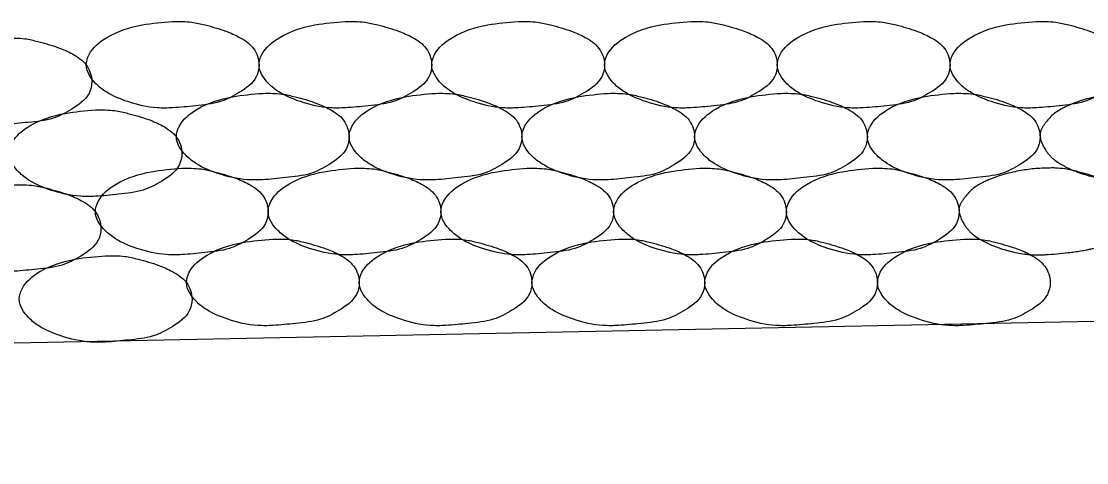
# Model space of a CAD drawing. Extents: x 60325 to 61047, y 53669 to 53767.
# Drawn here: x 60351.247 to 60353.174, y 53739.635 to 53740.433 of the extents above; entities that cross this region are included whole.
import ezdxf

# ---------------------------------------------------------------- set-up
doc = ezdxf.new("R2010")
doc.units = 0
doc.layers.add('R_Border Prem', color=7, linetype='Continuous')

msp = doc.modelspace()

# ---------------------------------------------------------------- linework, layer by layer
at = {"layer": 'R_Border Prem'}
msp.add_line((60355.2467, 53739.9311), (60340.428, 53739.6347), dxfattribs=at)
for points in [[(60351.5204, 53740.433), (60351.4654, 53740.4268), (60351.4017, 53740.4043), (60351.3692, 53740.373), (60351.3642, 53740.3543), (60351.3817, 53740.3205), (60351.4004, 53740.3055), (60351.4392, 53740.288), (60351.4929, 53740.2768), (60351.5204, 53740.2768), (60351.5617, 53740.2805), (60351.6067, 53740.288), (60351.6404, 53740.3043), (60351.6717, 53740.333), (60351.6767, 53740.3543), (60351.6667, 53740.3843), (60351.6417, 53740.4043), (60351.6167, 53740.4155), (60351.5792, 53740.4268), (60351.5554, 53740.4318), (60351.5204, 53740.433)], [(60351.8329, 53740.433), (60351.7779, 53740.4268), (60351.7142, 53740.4043), (60351.6817, 53740.373), (60351.6767, 53740.3543), (60351.6942, 53740.3205), (60351.7129, 53740.3055), (60351.7517, 53740.288), (60351.8054, 53740.2768), (60351.8329, 53740.2768), (60351.8742, 53740.2805), (60351.9192, 53740.288), (60351.9529, 53740.3043), (60351.9842, 53740.333), (60351.9892, 53740.3543), (60351.9792, 53740.3843), (60351.9542, 53740.4043), (60351.9292, 53740.4155), (60351.8917, 53740.4268), (60351.8679, 53740.4318), (60351.8329, 53740.433)], [(60352.1454, 53740.433), (60352.0904, 53740.4268), (60352.0267, 53740.4043), (60351.9942, 53740.373), (60351.9892, 53740.3543), (60352.0067, 53740.3205), (60352.0254, 53740.3055), (60352.0642, 53740.288), (60352.1179, 53740.2768), (60352.1454, 53740.2768), (60352.1867, 53740.2805), (60352.2317, 53740.288), (60352.2654, 53740.3043), (60352.2967, 53740.333), (60352.3017, 53740.3543), (60352.2917, 53740.3843), (60352.2667, 53740.4043), (60352.2417, 53740.4155), (60352.2042, 53740.4268), (60352.1804, 53740.4318), (60352.1454, 53740.433)], [(60352.4579, 53740.433), (60352.4029, 53740.4268), (60352.3392, 53740.4043), (60352.3067, 53740.373), (60352.3017, 53740.3543), (60352.3192, 53740.3205), (60352.3379, 53740.3055), (60352.3767, 53740.288), (60352.4304, 53740.2768), (60352.4579, 53740.2768), (60352.4992, 53740.2805), (60352.5442, 53740.288), (60352.5779, 53740.3043), (60352.6092, 53740.333), (60352.6142, 53740.3543), (60352.6042, 53740.3843), (60352.5792, 53740.4043), (60352.5542, 53740.4155), (60352.5167, 53740.4268), (60352.4929, 53740.4318), (60352.4579, 53740.433)], [(60352.7704, 53740.433), (60352.7154, 53740.4268), (60352.6517, 53740.4043), (60352.6192, 53740.373), (60352.6142, 53740.3543), (60352.6317, 53740.3205), (60352.6504, 53740.3055), (60352.6892, 53740.288), (60352.7429, 53740.2768), (60352.7704, 53740.2768), (60352.8117, 53740.2805), (60352.8567, 53740.288), (60352.8904, 53740.3043), (60352.9217, 53740.333), (60352.9267, 53740.3543), (60352.9167, 53740.3843), (60352.8917, 53740.4043), (60352.8667, 53740.4155), (60352.8292, 53740.4268), (60352.8054, 53740.4318), (60352.7704, 53740.433)], [(60353.0829, 53740.433), (60353.0279, 53740.4268), (60352.9642, 53740.4043), (60352.9317, 53740.373), (60352.9267, 53740.3543), (60352.9442, 53740.3205), (60352.9629, 53740.3055), (60353.0017, 53740.288), (60353.0554, 53740.2768), (60353.0829, 53740.2768), (60353.1242, 53740.2805), (60353.1692, 53740.288), (60353.2029, 53740.3043), (60353.2342, 53740.333), (60353.2392, 53740.3543), (60353.2292, 53740.3843), (60353.2042, 53740.4043), (60353.1792, 53740.4155), (60353.1417, 53740.4268), (60353.1179, 53740.4318), (60353.0829, 53740.433)], [(60351.2179, 53740.403), (60351.1629, 53740.3968), (60351.0992, 53740.3743), (60351.0667, 53740.343), (60351.0617, 53740.3243), (60351.0792, 53740.2905), (60351.0979, 53740.2755), (60351.1367, 53740.258), (60351.1904, 53740.2468), (60351.2179, 53740.2468), (60351.2592, 53740.2505), (60351.3042, 53740.258), (60351.3379, 53740.2743), (60351.3692, 53740.303), (60351.3742, 53740.3243), (60351.3642, 53740.3543), (60351.3392, 53740.3743), (60351.3142, 53740.3855), (60351.2767, 53740.3968), (60351.2529, 53740.4018), (60351.2179, 53740.403)], [(60351.6835, 53740.303), (60351.6285, 53740.2967), (60351.5647, 53740.2742), (60351.5322, 53740.243), (60351.5272, 53740.2242), (60351.5447, 53740.1905), (60351.5635, 53740.1755), (60351.6022, 53740.158), (60351.656, 53740.1467), (60351.6835, 53740.1467), (60351.7247, 53740.1505), (60351.7697, 53740.158), (60351.8035, 53740.1742), (60351.8347, 53740.203), (60351.8397, 53740.2242), (60351.8297, 53740.2542), (60351.8047, 53740.2742), (60351.7797, 53740.2855), (60351.7422, 53740.2967), (60351.7185, 53740.3017), (60351.6835, 53740.303)], [(60351.996, 53740.303), (60351.941, 53740.2967), (60351.8772, 53740.2742), (60351.8447, 53740.243), (60351.8397, 53740.2242), (60351.8572, 53740.1905), (60351.876, 53740.1755), (60351.9147, 53740.158), (60351.9685, 53740.1467), (60351.996, 53740.1467), (60352.0372, 53740.1505), (60352.0822, 53740.158), (60352.116, 53740.1742), (60352.1472, 53740.203), (60352.1522, 53740.2242), (60352.1422, 53740.2542), (60352.1172, 53740.2742), (60352.0922, 53740.2855), (60352.0547, 53740.2967), (60352.031, 53740.3017), (60351.996, 53740.303)], [(60352.3085, 53740.303), (60352.2535, 53740.2967), (60352.1897, 53740.2742), (60352.1572, 53740.243), (60352.1522, 53740.2242), (60352.1697, 53740.1905), (60352.1885, 53740.1755), (60352.2272, 53740.158), (60352.281, 53740.1467), (60352.3085, 53740.1467), (60352.3497, 53740.1505), (60352.3947, 53740.158), (60352.4285, 53740.1742), (60352.4597, 53740.203), (60352.4647, 53740.2242), (60352.4547, 53740.2542), (60352.4297, 53740.2742), (60352.4047, 53740.2855), (60352.3672, 53740.2967), (60352.3435, 53740.3017), (60352.3085, 53740.303)], [(60352.621, 53740.303), (60352.566, 53740.2967), (60352.5022, 53740.2742), (60352.4697, 53740.243), (60352.4647, 53740.2242), (60352.4822, 53740.1905), (60352.501, 53740.1755), (60352.5397, 53740.158), (60352.5935, 53740.1467), (60352.621, 53740.1467), (60352.6622, 53740.1505), (60352.7072, 53740.158), (60352.741, 53740.1742), (60352.7722, 53740.203), (60352.7772, 53740.2242), (60352.7672, 53740.2542), (60352.7422, 53740.2742), (60352.7172, 53740.2855), (60352.6797, 53740.2967), (60352.656, 53740.3017), (60352.621, 53740.303)], [(60352.9335, 53740.303), (60352.8785, 53740.2967), (60352.8147, 53740.2742), (60352.7822, 53740.243), (60352.7772, 53740.2242), (60352.7947, 53740.1905), (60352.8135, 53740.1755), (60352.8522, 53740.158), (60352.906, 53740.1467), (60352.9335, 53740.1467), (60352.9747, 53740.1505), (60353.0197, 53740.158), (60353.0535, 53740.1742), (60353.0847, 53740.203), (60353.0897, 53740.2242), (60353.0797, 53740.2542), (60353.0547, 53740.2742), (60353.0297, 53740.2855), (60352.9922, 53740.2967), (60352.9685, 53740.3017), (60352.9335, 53740.303)], [(60353.246, 53740.303), (60353.2322, 53740.3026), (60353.2185, 53740.3014), (60353.2047, 53740.2993), (60353.191, 53740.2967), (60353.1745, 53740.2929), (60353.1585, 53740.2879), (60353.1428, 53740.2818), (60353.135, 53740.2782), (60353.1272, 53740.2742), (60353.1176, 53740.2682), (60353.1092, 53740.261), (60353.1017, 53740.2526), (60353.0982, 53740.248), (60353.0947, 53740.243), (60353.0921, 53740.2384), (60353.0903, 53740.2336), (60353.0895, 53740.2289), (60353.0894, 53740.2265), (60353.0897, 53740.2242), (60353.092, 53740.2155), (60353.0958, 53740.2068), (60353.1009, 53740.1985), (60353.1039, 53740.1944), (60353.1072, 53740.1905), (60353.1116, 53740.186), (60353.1161, 53740.1821), (60353.126, 53740.1755), (60353.1449, 53740.1657), (60353.1647, 53740.158), (60353.178, 53740.154), (60353.1914, 53740.1507), (60353.2048, 53740.1482), (60353.2116, 53740.1473), (60353.2185, 53740.1467), (60353.2322, 53740.1463), (60353.246, 53740.1467), (60353.2467, 53740.1468)], [(60351.381, 53740.273), (60351.326, 53740.2667), (60351.2622, 53740.2442), (60351.2297, 53740.213), (60351.2247, 53740.1942), (60351.2422, 53740.1605), (60351.261, 53740.1455), (60351.2997, 53740.128), (60351.3535, 53740.1167), (60351.381, 53740.1167), (60351.4222, 53740.1205), (60351.4672, 53740.128), (60351.501, 53740.1442), (60351.5322, 53740.173), (60351.5372, 53740.1942), (60351.5272, 53740.2242), (60351.5022, 53740.2442), (60351.4772, 53740.2555), (60351.4397, 53740.2667), (60351.416, 53740.2717), (60351.381, 53740.273)], [(60351.5369, 53740.1674), (60351.4819, 53740.1612), (60351.4182, 53740.1387), (60351.3857, 53740.1074), (60351.3807, 53740.0887), (60351.3982, 53740.0549), (60351.4169, 53740.0399), (60351.4557, 53740.0224), (60351.5094, 53740.0112), (60351.5369, 53740.0112), (60351.5782, 53740.0149), (60351.6232, 53740.0224), (60351.6569, 53740.0387), (60351.6882, 53740.0674), (60351.6932, 53740.0887), (60351.6832, 53740.1187), (60351.6582, 53740.1387), (60351.6332, 53740.1499), (60351.5957, 53740.1612), (60351.5719, 53740.1662), (60351.5369, 53740.1674)], [(60351.8494, 53740.1674), (60351.7944, 53740.1612), (60351.7307, 53740.1387), (60351.6982, 53740.1074), (60351.6932, 53740.0887), (60351.7107, 53740.0549), (60351.7294, 53740.0399), (60351.7682, 53740.0224), (60351.8219, 53740.0112), (60351.8494, 53740.0112), (60351.8907, 53740.0149), (60351.9357, 53740.0224), (60351.9694, 53740.0387), (60352.0007, 53740.0674), (60352.0057, 53740.0887), (60351.9957, 53740.1187), (60351.9707, 53740.1387), (60351.9457, 53740.1499), (60351.9082, 53740.1612), (60351.8844, 53740.1662), (60351.8494, 53740.1674)], [(60352.1619, 53740.1674), (60352.1069, 53740.1612), (60352.0432, 53740.1387), (60352.0107, 53740.1074), (60352.0057, 53740.0887), (60352.0232, 53740.0549), (60352.0419, 53740.0399), (60352.0807, 53740.0224), (60352.1344, 53740.0112), (60352.1619, 53740.0112), (60352.2032, 53740.0149), (60352.2482, 53740.0224), (60352.2819, 53740.0387), (60352.3132, 53740.0674), (60352.3182, 53740.0887), (60352.3082, 53740.1187), (60352.2832, 53740.1387), (60352.2582, 53740.1499), (60352.2207, 53740.1612), (60352.1969, 53740.1662), (60352.1619, 53740.1674)], [(60352.4744, 53740.1674), (60352.4194, 53740.1612), (60352.3557, 53740.1387), (60352.3232, 53740.1074), (60352.3182, 53740.0887), (60352.3357, 53740.0549), (60352.3544, 53740.0399), (60352.3932, 53740.0224), (60352.4469, 53740.0112), (60352.4744, 53740.0112), (60352.5157, 53740.0149), (60352.5607, 53740.0224), (60352.5944, 53740.0387), (60352.6257, 53740.0674), (60352.6307, 53740.0887), (60352.6207, 53740.1187), (60352.5957, 53740.1387), (60352.5707, 53740.1499), (60352.5332, 53740.1612), (60352.5094, 53740.1662), (60352.4744, 53740.1674)], [(60352.7869, 53740.1674), (60352.7319, 53740.1612), (60352.6682, 53740.1387), (60352.6357, 53740.1074), (60352.6307, 53740.0887), (60352.6482, 53740.0549), (60352.6669, 53740.0399), (60352.7057, 53740.0224), (60352.7594, 53740.0112), (60352.7869, 53740.0112), (60352.8282, 53740.0149), (60352.8732, 53740.0224), (60352.9069, 53740.0387), (60352.9382, 53740.0674), (60352.9432, 53740.0887), (60352.9332, 53740.1187), (60352.9082, 53740.1387), (60352.8832, 53740.1499), (60352.8457, 53740.1612), (60352.8219, 53740.1662), (60352.7869, 53740.1674)], [(60353.0994, 53740.1674), (60353.0857, 53740.1671), (60353.0719, 53740.1658), (60353.0582, 53740.1638), (60353.0444, 53740.1612), (60353.0279, 53740.1573), (60353.0119, 53740.1524), (60352.9962, 53740.1463), (60352.9884, 53740.1427), (60352.9807, 53740.1387), (60352.971, 53740.1326), (60352.9627, 53740.1255), (60352.9552, 53740.1171), (60352.9516, 53740.1124), (60352.9482, 53740.1074), (60352.9456, 53740.1029), (60352.9438, 53740.0981), (60352.9429, 53740.0933), (60352.9429, 53740.091), (60352.9432, 53740.0887), (60352.9455, 53740.0799), (60352.9492, 53740.0713), (60352.9543, 53740.0629), (60352.9573, 53740.0589), (60352.9607, 53740.0549), (60352.9651, 53740.0504), (60352.9696, 53740.0465), (60352.9794, 53740.0399), (60352.9984, 53740.0301), (60353.0182, 53740.0224), (60353.0315, 53740.0185), (60353.0448, 53740.0151), (60353.0719, 53740.0112), (60353.0788, 53740.0109), (60353.0857, 53740.0107), (60353.0926, 53740.0109), (60353.0994, 53740.0112), (60353.1407, 53740.0149), (60353.152, 53740.0163), (60353.1632, 53740.018), (60353.1745, 53740.02), (60353.1801, 53740.0212), (60353.1857, 53740.0224), (60353.1946, 53740.0252), (60353.203, 53740.0291), (60353.2112, 53740.0337), (60353.2153, 53740.0361), (60353.2194, 53740.0387), (60353.227, 53740.0437), (60353.2341, 53740.049), (60353.2467, 53740.0619)], [(60353.2467, 53740.1173), (60353.2457, 53740.1187), (60353.234, 53740.1305), (60353.2276, 53740.1348), (60353.2207, 53740.1387), (60353.2083, 53740.1448), (60353.1957, 53740.1499), (60353.177, 53740.1559), (60353.1582, 53740.1612), (60353.1344, 53740.1662), (60353.1169, 53740.1679), (60353.1081, 53740.1679), (60353.0994, 53740.1674)], [(60351.2344, 53740.1374), (60351.1794, 53740.1312), (60351.1157, 53740.1087), (60351.0832, 53740.0774), (60351.0782, 53740.0587), (60351.0957, 53740.0249), (60351.1144, 53740.0099), (60351.1532, 53739.9924), (60351.2069, 53739.9812), (60351.2344, 53739.9812), (60351.2757, 53739.9849), (60351.3207, 53739.9924), (60351.3544, 53740.0087), (60351.3857, 53740.0374), (60351.3907, 53740.0587), (60351.3807, 53740.0887), (60351.3557, 53740.1087), (60351.3307, 53740.1199), (60351.2932, 53740.1312), (60351.2694, 53740.1362), (60351.2344, 53740.1374)], [(60351.7018, 53740.0392), (60351.6468, 53740.033), (60351.583, 53740.0105), (60351.5505, 53739.9792), (60351.5455, 53739.9605), (60351.563, 53739.9267), (60351.5818, 53739.9117), (60351.6205, 53739.8942), (60351.6743, 53739.883), (60351.7018, 53739.883), (60351.743, 53739.8867), (60351.788, 53739.8942), (60351.8218, 53739.9105), (60351.853, 53739.9392), (60351.858, 53739.9605), (60351.848, 53739.9905), (60351.823, 53740.0105), (60351.798, 53740.0217), (60351.7605, 53740.033), (60351.7368, 53740.038), (60351.7018, 53740.0392)], [(60352.0143, 53740.0392), (60351.9593, 53740.033), (60351.8955, 53740.0105), (60351.863, 53739.9792), (60351.858, 53739.9605), (60351.8755, 53739.9267), (60351.8943, 53739.9117), (60351.933, 53739.8942), (60351.9868, 53739.883), (60352.0143, 53739.883), (60352.0555, 53739.8867), (60352.1005, 53739.8942), (60352.1343, 53739.9105), (60352.1655, 53739.9392), (60352.1705, 53739.9605), (60352.1605, 53739.9905), (60352.1355, 53740.0105), (60352.1105, 53740.0217), (60352.073, 53740.033), (60352.0493, 53740.038), (60352.0143, 53740.0392)], [(60352.3268, 53740.0392), (60352.2718, 53740.033), (60352.208, 53740.0105), (60352.1755, 53739.9792), (60352.1705, 53739.9605), (60352.188, 53739.9267), (60352.2068, 53739.9117), (60352.2455, 53739.8942), (60352.2993, 53739.883), (60352.3268, 53739.883), (60352.368, 53739.8867), (60352.413, 53739.8942), (60352.4468, 53739.9105), (60352.478, 53739.9392), (60352.483, 53739.9605), (60352.473, 53739.9905), (60352.448, 53740.0105), (60352.423, 53740.0217), (60352.3855, 53740.033), (60352.3618, 53740.038), (60352.3268, 53740.0392)], [(60352.6393, 53740.0392), (60352.5843, 53740.033), (60352.5205, 53740.0105), (60352.488, 53739.9792), (60352.483, 53739.9605), (60352.5005, 53739.9267), (60352.5193, 53739.9117), (60352.558, 53739.8942), (60352.6118, 53739.883), (60352.6393, 53739.883), (60352.6805, 53739.8867), (60352.7255, 53739.8942), (60352.7593, 53739.9105), (60352.7905, 53739.9392), (60352.7955, 53739.9605), (60352.7855, 53739.9905), (60352.7605, 53740.0105), (60352.7355, 53740.0217), (60352.698, 53740.033), (60352.6743, 53740.038), (60352.6393, 53740.0392)], [(60352.9518, 53740.0392), (60352.8968, 53740.033), (60352.833, 53740.0105), (60352.8005, 53739.9792), (60352.7955, 53739.9605), (60352.813, 53739.9267), (60352.8318, 53739.9117), (60352.8705, 53739.8942), (60352.9243, 53739.883), (60352.9518, 53739.883), (60352.993, 53739.8867), (60353.038, 53739.8942), (60353.0718, 53739.9105), (60353.103, 53739.9392), (60353.108, 53739.9605), (60353.098, 53739.9905), (60353.073, 53740.0105), (60353.048, 53740.0217), (60353.0105, 53740.033), (60352.9868, 53740.038), (60352.9518, 53740.0392)], [(60351.3993, 53740.0092), (60351.3443, 53740.003), (60351.2805, 53739.9805), (60351.248, 53739.9492), (60351.243, 53739.9305), (60351.2605, 53739.8967), (60351.2793, 53739.8817), (60351.318, 53739.8642), (60351.3718, 53739.853), (60351.3993, 53739.853), (60351.4405, 53739.8567), (60351.4855, 53739.8642), (60351.5193, 53739.8805), (60351.5505, 53739.9092), (60351.5555, 53739.9305), (60351.5455, 53739.9605), (60351.5205, 53739.9805), (60351.4955, 53739.9917), (60351.458, 53740.003), (60351.4343, 53740.008), (60351.3993, 53740.0092)]]:
    msp.add_spline(points, degree=3, dxfattribs=at)

doc.saveas('drawing.dxf')
